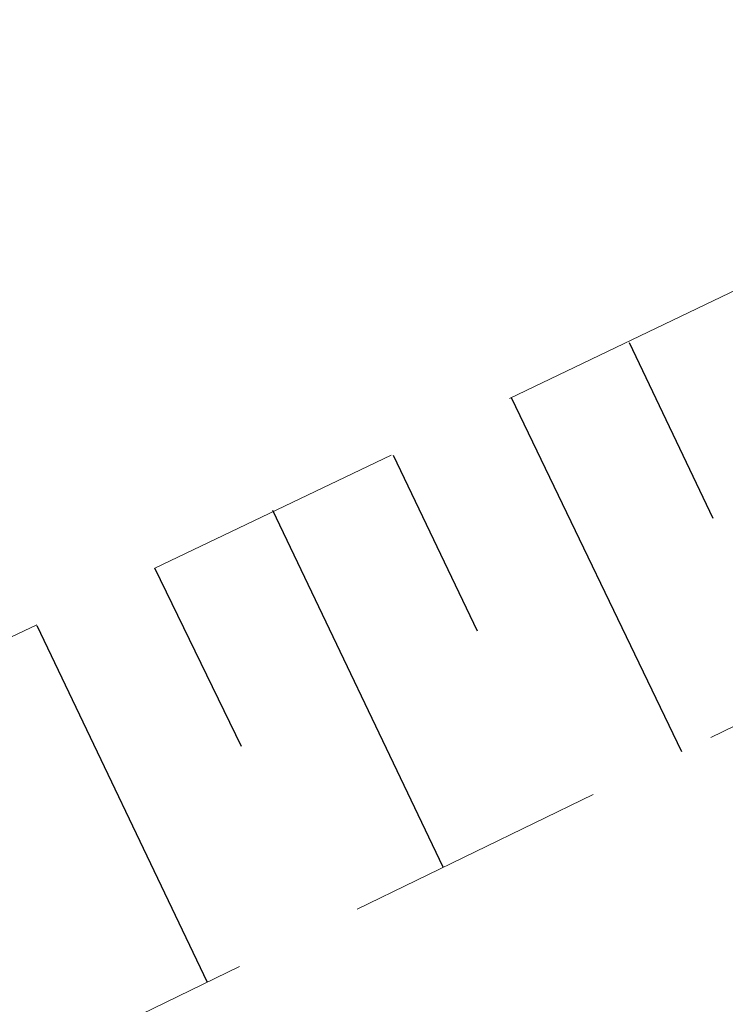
# Model space of a CAD drawing. Header units: metres. Extents: x 7523615 to 7533948, y 5492686 to 5502120.
# Tile 476 of 656: x 7531196.32 to 7531199.02, y 5499064.67 to 5499068.43. Entities that reach past the tile are written whole.
import ezdxf

# ---------------------------------------------------------------- set-up
doc = ezdxf.new("R2010")
doc.units = ezdxf.units.M
doc.linetypes.add('1.0_0.5', pattern=[1.5, 1, -0.5])

msp = doc.modelspace()

# ---------------------------------------------------------------- linework, layer by layer
at = {"layer": '000 Inne (niezydentyfikowane)', "color": 7, "linetype": 'CONTINUOUS', "lineweight": 25, "flags": 128}
for points in [[(7531198.65, 5499067.2), (7531198.97, 5499066.53)], [(7531198.2, 5499066.99), (7531198.85, 5499065.64)], [(7531197.75, 5499066.77), (7531198.07, 5499066.1)], [(7531197.29, 5499066.56), (7531197.94, 5499065.2)], [(7531196.84, 5499066.34), (7531197.17, 5499065.66)], [(7531196.39, 5499066.12), (7531197.04, 5499064.76)]]:
    msp.add_lwpolyline(points, dxfattribs=at)
at = {"layer": 'skarpa nieumocniona', "color": 7, "linetype": '1.0_0.5', "lineweight": 18, "flags": 128}
msp.add_lwpolyline([(7531506.46, 5499259.74), (7531477.66, 5499244.45), (7531425.13, 5499215.04), (7531402.52, 5499199.71), (7531363.2, 5499166.6), (7531329.4, 5499138.81), (7531286.39, 5499107.01), (7531243.09, 5499085.51), (7531208.05, 5499070.11), (7531174.88, 5499053.99), (7531131.5, 5499027.17), (7531096, 5499001.97), (7531090.64, 5498997.56), (7531093.54, 5499001.23), (7531094.57, 5499003.01), (7531131.88, 5499029.31), (7531174.97, 5499055.87), (7531208.02, 5499071.69), (7531242.95, 5499087.36), (7531285.09, 5499107.95), (7531328.43, 5499140.14), (7531362.22, 5499167.65), (7531402.11, 5499201.31), (7531422.93, 5499216.4), (7531477.57, 5499246.07), (7531506.06, 5499260.89)], close=True, dxfattribs=at)
msp.add_lwpolyline([(7531506.46, 5499259.74), (7531477.66, 5499244.45), (7531425.13, 5499215.04), (7531402.52, 5499199.71), (7531363.2, 5499166.6), (7531329.4, 5499138.81), (7531286.39, 5499107.01), (7531243.09, 5499085.51), (7531208.05, 5499070.11), (7531174.88, 5499053.99), (7531131.5, 5499027.17), (7531096, 5499001.97), (7531090.64, 5498997.56), (7531093.54, 5499001.23), (7531094.57, 5499003.01), (7531131.88, 5499029.31), (7531174.97, 5499055.87), (7531208.02, 5499071.69), (7531242.95, 5499087.36), (7531285.09, 5499107.95), (7531328.43, 5499140.14), (7531362.22, 5499167.65), (7531402.11, 5499201.31), (7531422.93, 5499216.4), (7531477.57, 5499246.07), (7531506.06, 5499260.89)], close=True, dxfattribs=at)

doc.saveas('drawing.dxf')
